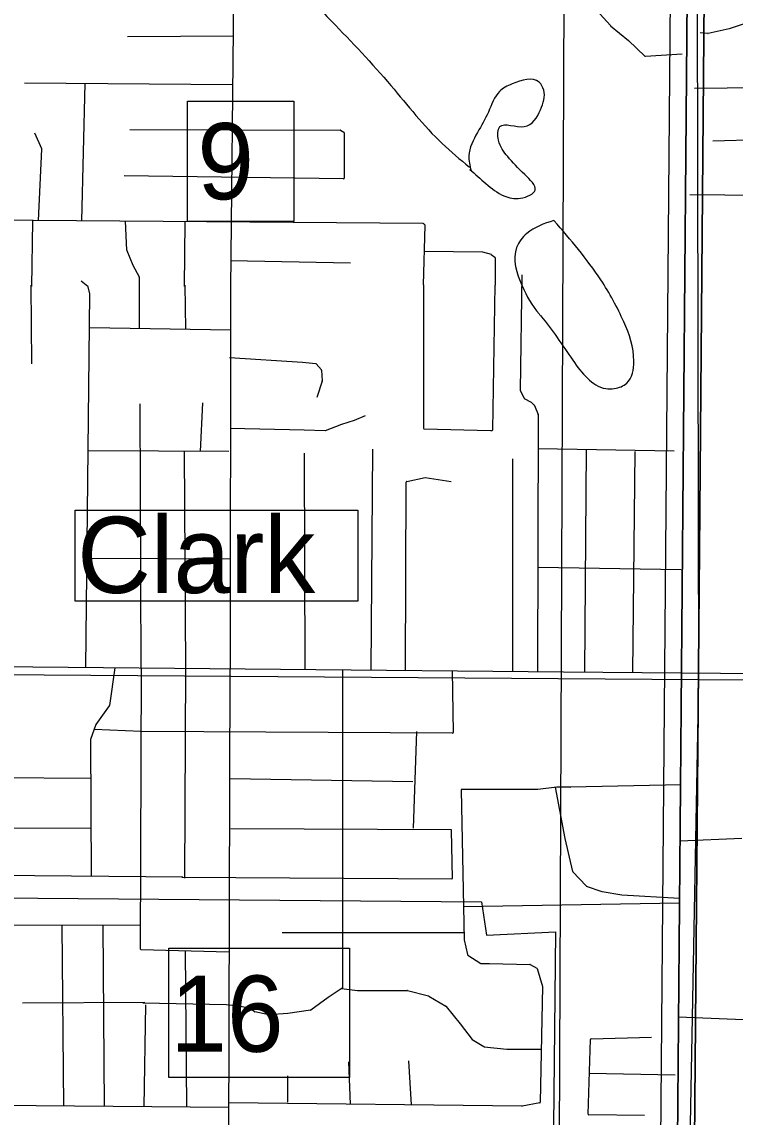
# Model space of a CAD drawing. Extents: x 408847 to 817539, y 923858 to 1151780.
# Drawn here: x 490621 to 494829, y 1064790 to 1071255 of the extents above; entities that cross this region are included whole.
import ezdxf

# ---------------------------------------------------------------- set-up
doc = ezdxf.new("R2010")
doc.units = 0
for name, color, linetype in [('County Route Divided Highway Outline and Fill', 7, 'Continuous'), ('County Routes Highway Center Lines', 7, 'Continuous'), ('Lakes and Ponds', 7, 'Continuous'), ('Level 43', 7, 'Continuous'), ('Local Roads Improved', 7, 'Continuous'), ('Local Roads Paved', 7, 'Continuous'), ('Masks for Road Features', 7, 'Continuous'), ('Masks for Text', 7, 'Continuous'), ('Narrow River Creek and Branch and Slough', 7, 'Continuous'), ('Quad Borders', 7, 'Continuous'), ('Section Lines', 7, 'Continuous'), ('State Routes Highway Center Lines', 7, 'Continuous')]:
    doc.layers.add(name, color=color, linetype=linetype)

msp = doc.modelspace()

# ---------------------------------------------------------------- linework, layer by layer
at = {"layer": 'County Route Divided Highway Outline and Fill'}
for p, q in [((494505.3, 1078336), (494302.9, 1054340.5)), ((494605.3, 1078335.2), (494402.6, 1054313.9)), ((494705.3, 1078334.3), (494502.5, 1054302.3)), ((494502.5, 1054302.3), (494705.3, 1078334.3))]:
    msp.add_line(p, q, dxfattribs=at)
at = {"layer": 'County Routes Highway Center Lines'}
msp.add_line((494402.6, 1054313.9), (494605.3, 1078335.2), dxfattribs=at)
at = {"layer": 'Lakes and Ponds'}
for p, q in [((493270.9, 1070377.4), (493263, 1070384.3)), ((493761.5, 1070081.2), (493758.9, 1070082.4))]:
    msp.add_line(p, q, dxfattribs=at)
for points in [[(493263, 1070384.3), (493359.1, 1070300.2), (493465.2, 1070228.1), (493563.3, 1070214.1), (493649.4, 1070262.2), (493587.4, 1070354.3), (493487.3, 1070460.4), (493433.2, 1070556.5), (493441.2, 1070636.6), (493585.4, 1070636.6), (493681.5, 1070736.7), (493699.5, 1070852.8), (493673.5, 1070898.9), (493513.3, 1070888.9), (493439.2, 1070844.8), (493373.1, 1070722.7), (493309.1, 1070602.5), (493257.7, 1070465), (493270.9, 1070377.4)], [(493758.9, 1070082.4), (493599.5, 1070005.9), (493539.9, 1069923.7), (493572.1, 1069697.5), (493672, 1069531.5), (493682.4, 1069519.2), (493871.8, 1069257.5), (494065.6, 1069090.6), (494116.3, 1069090.6), (494190, 1069122.9), (494231.5, 1069251.9), (494172.4, 1069484.5), (494036.5, 1069732.5), (493761.5, 1070081.2)]]:
    msp.add_spline(points, degree=3, dxfattribs=at)
at = {"layer": 'Local Roads Paved'}
for p, q in [((491869.3, 1071405.1), (491850.8, 1069684)), ((494011.4, 1071324.8), (494094, 1071233)), ((494094.4, 1071232.6), (494200.7, 1071144.8)), ((494668.3, 1071186.5), (494622.6, 1071191.1)), ((494793.9, 1071214.2), (494669.6, 1071186.6)), ((494876.8, 1071241.9), (494794.3, 1071214.3)), ((491243.6, 1071167.9), (491869.3, 1071172.5)), ((494200.9, 1071144.6), (494296.9, 1071053.2)), ((494299.9, 1071052.1), (494516, 1071065.9)), ((490636.4, 1070894.3), (491863.7, 1070884.9)), ((490974.6, 1070080.4), (490993.4, 1070891.6)), ((495049.6, 1070866.4), (494590.1, 1070861.8)), ((491257.5, 1070620.7), (492498.6, 1070616.1)), ((492500.6, 1070615.5), (492520.9, 1070603.3)), ((492522.9, 1070599.9), (492522.9, 1070332.6)), ((490737.9, 1070505.6), (490696.6, 1070597.5)), ((495049, 1070560.4), (494696.8, 1070551.1)), ((490719.2, 1070082.5), (490738.3, 1070503.8)), ((492518.8, 1070328.6), (491225, 1070347.1)), ((494562.3, 1070235.8), (495049.6, 1070231.2)), ((490686.7, 1070082.7), (489167, 1070101.3)), ((492989.4, 1070064.2), (490686.7, 1070082.7)), ((490682.7, 1070078.8), (490678.1, 1069693.2)), ((491229.7, 1070078.4), (491238.9, 1069907.2)), ((491582.1, 1070075.5), (491577.3, 1069693.2)), ((492991, 1069702.5), (493000.2, 1070053.2)), ((492999.1, 1070056.2), (492992.2, 1070063.1)), ((491239.2, 1069905.9), (491275.9, 1069818.6)), ((492996.3, 1069902), (493338.2, 1069897.3)), ((493339.1, 1069897.1), (493388.8, 1069883.6)), ((491852.5, 1069846.4), (492560, 1069832.4)), ((493390.3, 1069882.8), (493411.3, 1069866)), ((493412.8, 1069862.9), (493412.8, 1069701.3)), ((491276.1, 1069818.3), (491312.6, 1069749.8)), ((493570.4, 1069761.6), (493561.2, 1069080.8)), ((490673.4, 1069701.3), (490678.1, 1069237.5)), ((491010.7, 1069692.9), (490970.1, 1069724.5)), ((491313.1, 1069747.9), (491313.1, 1069693.2)), ((491581.9, 1069701.3), (491586.9, 1069441.1)), ((492991, 1069702.5), (492991, 1068856.6)), ((493399, 1068847.3), (493412.8, 1069701.3)), ((490997.5, 1067444.6), (491021.1, 1069649.8)), ((491021, 1069650.7), (491012.1, 1069690.6)), ((491313.1, 1069692), (491313.1, 1069445.8)), ((491850.8, 1069687.4), (491849.2, 1067436.4)), ((491021.1, 1069450.9), (491850.8, 1069436.5)), ((491846.1, 1069274.6), (492277.1, 1069246.8)), ((492277.3, 1069246.8), (492354.5, 1069237.7)), ((492357, 1069236.4), (492387.6, 1069201.5)), ((492388.5, 1069199.1), (492393, 1069136.3)), ((492392.8, 1069134.8), (492360.6, 1069038.1)), ((493561.6, 1069079), (493583.8, 1069034.6)), ((491323.9, 1067441.5), (491317.7, 1069001)), ((491674.5, 1068719.1), (491688.5, 1069005.7)), ((493585.4, 1069032.9), (493625.5, 1069010.6)), ((493626.4, 1069009.9), (493644, 1068992.3)), ((493644.9, 1068991), (493667.4, 1068936.9)), ((492583.3, 1068903.7), (492648, 1068931.5)), ((493667.8, 1068935.3), (493667.8, 1068903.7)), ((491850.2, 1068857.7), (492286.4, 1068848)), ((492412.4, 1068843.7), (492508.9, 1068880.4)), ((492509.1, 1068880.5), (492582.9, 1068903.6)), ((493667.8, 1068903.7), (493663.1, 1067419.1)), ((492286.5, 1068848), (492410.8, 1068843.4)), ((492994.9, 1068852.6), (493385, 1068843.4)), ((493385.1, 1068843.4), (493395, 1068843.4)), ((492689.7, 1068732.1), (492680.4, 1067428.5)), ((493667.2, 1068736.9), (494469.6, 1068722.8)), ((493950.5, 1068732.1), (493941.1, 1067416.7)), ((491841.5, 1068718.2), (491011.2, 1068722.8)), ((491577.3, 1068719.7), (491585.5, 1067439)), ((492286.5, 1068708.9), (492291.2, 1067432.2)), ((493514.8, 1068676.4), (493514.8, 1067420.5)), ((494237.9, 1068718.2), (494223, 1067414.6)), ((492884.4, 1067426.6), (492889, 1068538.7)), ((492892.2, 1068542.6), (492999.6, 1068565)), ((493001, 1068565), (493153.3, 1068541.9)), ((491849.6, 1068082.8), (491004.4, 1068087.6)), ((493667.8, 1068036.5), (494511.4, 1068022.6)), ((491168.9, 1067442.9), (491137.1, 1067220.5)), ((491323.9, 1067441.5), (491319.1, 1065784.4)), ((491585.5, 1067439), (491580.6, 1066201)), ((491839.3, 1063991.3), (491849.2, 1067436.4)), ((492511.8, 1067430.1), (492511.8, 1065553.9)), ((493159.4, 1067423.9), (493165.6, 1067060.3)), ((491136.4, 1067218.8), (491057.9, 1067107.9)), ((491057.4, 1067106.9), (491025.1, 1067019.3)), ((491323.8, 1067065.4), (491046.9, 1067078.6)), ((493161.6, 1067056.3), (491325.6, 1067065.6)), ((492932.1, 1066495.6), (492950.8, 1067065.6)), ((491024.9, 1067017.9), (491029.5, 1066211.2)), ((491026.2, 1066789.7), (489334.3, 1066799.1)), ((491848.7, 1066789.9), (492927.5, 1066771.2)), ((493212.4, 1066720.4), (493231, 1065837.2)), ((493665.1, 1066724.5), (493216.4, 1066724.5)), ((493777.2, 1066738.5), (493665.6, 1066724.5)), ((493768.1, 1066738.5), (493824.1, 1066434.9)), ((493856.8, 1066738.5), (493777.7, 1066738.5)), ((494510.6, 1066752.5), (493856.9, 1066738.5)), ((489254.9, 1066500.1), (491027.9, 1066495.3)), ((493152.4, 1066486.2), (491853.4, 1066490.9)), ((493160.9, 1066200.6), (493156.4, 1066482.3)), ((493824.1, 1066434.7), (493870.6, 1066239.6)), ((494868.8, 1066434.8), (494504.7, 1066418.3)), ((491571.3, 1066205.7), (489273.6, 1066229.1)), ((491563.8, 1066205.9), (493156.9, 1066196.6)), ((493871.6, 1066237.8), (493949.5, 1066155.2)), ((493951.1, 1066154.2), (494043.3, 1066121.9)), ((494044, 1066121.7), (494160.2, 1066103.1)), ((494160.6, 1066103.1), (494501.9, 1066082.7)), ((494501.7, 1066052.1), (493226.9, 1066031.8)), ((491319.5, 1065920.7), (489268.9, 1065925.4)), ((490856.8, 1065921.7), (490866.1, 1064855.3)), ((491109, 1064853), (491099.5, 1065921.2)), ((493226.4, 1065878.8), (492156.9, 1065878.8)), ((493231.1, 1065836.4), (493249.4, 1065749.6)), ((491323, 1065780.4), (491842.1, 1065766.5)), ((491594.6, 1064850.8), (491585.3, 1065771.2)), ((493251.1, 1065747.1), (493328.1, 1065697.3)), ((493330.3, 1065696.6), (493380.4, 1065696.6)), ((493380.5, 1065696.6), (493617.6, 1065692)), ((493619.5, 1065691.5), (493659.3, 1065669.4)), ((493661.1, 1065667), (493693.2, 1065561.7)), ((493693.3, 1065560.5), (493679.4, 1064877.6)), ((492427.7, 1065495.7), (492325.8, 1065421.6)), ((492510.1, 1065550.6), (492427.8, 1065495.8)), ((492507.3, 1065548.7), (492600.3, 1065537.8)), ((492600.8, 1065537.8), (492894.3, 1065537.8)), ((492895.3, 1065537.6), (493020.3, 1065505.2)), ((493021.4, 1065504.8), (493123, 1065444.7)), ((491347.1, 1065467.5), (490623.3, 1065462.8)), ((491825.1, 1065453.7), (491335, 1065463)), ((491342.4, 1064850.8), (491351.8, 1065453.5)), ((491899.9, 1065444.3), (491825.5, 1065453.6)), ((491969.1, 1065430.5), (491900.2, 1065444.3)), ((491992.7, 1065412.2), (491970.9, 1065429.7)), ((493124.1, 1065443.8), (493207.6, 1065341.6)), ((492076.9, 1065393.1), (491994.4, 1065411.4)), ((492189.5, 1065402.3), (492078.1, 1065393)), ((492324, 1065420.8), (492189.7, 1065402.3)), ((494496, 1065382.7), (495041.1, 1065360.2)), ((493207.7, 1065341.5), (493277.3, 1065248.7)), ((493278.4, 1065247.7), (493347, 1065206.5)), ((493962.5, 1064808.3), (493976.2, 1065249)), ((493980.1, 1065252.8), (494336, 1065262.1)), ((493348.7, 1065205.9), (493483, 1065192)), ((493483.4, 1065192), (493685.8, 1065192)), ((492547.3, 1065117.1), (492557.1, 1064866.6)), ((492902.2, 1065121.7), (492917.2, 1064862.7)), ((494476.1, 1065037.8), (493967, 1065047.2)), ((492187.7, 1065033), (492187.7, 1064878.8)), ((491842.1, 1064846.1), (490366.4, 1064860.1)), ((493571.6, 1064855.6), (491841.9, 1064874.4)), ((493676.1, 1064873.7), (493572.3, 1064855.7)), ((494293.9, 1064799.5), (493966.4, 1064804.1))]:
    msp.add_line(p, q, dxfattribs=at)
for centre, start, end in [((494097, 1071235.7), 221.97394, 230.42722), ((494668.7, 1071190.5), 264.28676, 282.53446), ((494793, 1071218.1), 282.53446, 288.44296), ((494198.1, 1071141.7), 46.38385, 50.42722), ((494299.6, 1071056.1), 226.38385, 273.65392), ((492498.6, 1070612.1), 59.02446, 89.78611), ((492518.9, 1070599.9), 360, 59.02446), ((490734.3, 1070504), 357.39865, 24.21776), ((492518.9, 1070332.6), 269.18116, 0), ((490686.7, 1070078.7), 89.53959, 179.31826), ((492989.4, 1070060.2), 44.98665, 89.53959), ((492996.2, 1070053.3), 358.49327, 44.98665), ((491242.9, 1069907.5), 183.09262, 202.82411), ((493338.1, 1069893.3), 74.7381, 89.20391), ((493387.8, 1069879.7), 51.32717, 74.7381), ((493408.8, 1069862.9), 359.99973, 51.32717), ((491279.6, 1069820.2), 202.82411, 208.0614), ((491309.1, 1069747.9), 0, 28.0614), ((491008.2, 1069689.7), 12.52315, 52.11208), ((491017.1, 1069649.8), 359.38817, 12.52315), ((492276.8, 1069242.8), 83.28706, 86.3069), ((492354, 1069233.8), 41.17269, 83.28706), ((492384.6, 1069198.8), 4.08372, 41.17269), ((492389, 1069136), 341.57306, 4.08372), ((493565.2, 1069080.8), 179.22088, 206.55437), ((493587.3, 1069036.4), 206.55437, 240.93406), ((493623.6, 1069007.1), 44.98665, 60.93406), ((493641.2, 1068989.5), 22.61039, 44.98665), ((493663.8, 1068935.3), 0, 22.61039), ((492510.3, 1068876.7), 107.36163, 110.86334), ((492581.7, 1068907.4), 287.36163, 293.20826), ((492995, 1068856.6), 179.99995, 268.65148), ((493663.8, 1068903.7), 359.81877, 0), ((492286.4, 1068844), 87.87792, 88.72638), ((492411, 1068847.4), 267.87792, 290.86334), ((493385.1, 1068847.4), 268.65148, 270), ((493395, 1068847.4), 270, 359.07139), ((492893, 1068538.7), 101.77362, 179.76138), ((493000.4, 1068561.1), 81.3804, 101.77362), ((491133.1, 1067221.1), 324.70138, 351.87363), ((491061.1, 1067105.6), 144.70138, 159.7838), ((493161.6, 1067060.3), 269.70903, 0.97057), ((491028.9, 1067018), 159.7838, 180.32725), ((493216.4, 1066720.5), 90, 181.20549), ((493665.1, 1066728.5), 270, 277.1283), ((493777.7, 1066734.5), 90, 97.1283), ((493856.8, 1066742.5), 270, 271.22815), ((493152.4, 1066482.2), 0.92362, 89.79454), ((493828, 1066435.7), 190.45515, 193.38648), ((493874.5, 1066240.6), 193.38648, 223.3501), ((493156.9, 1066200.6), 269.66478, 0.92362), ((493952.5, 1066158), 223.3501, 250.70163), ((494044.6, 1066125.7), 250.70163, 260.90556), ((494160.8, 1066107.1), 260.90556, 266.58182), ((493235, 1065837.2), 181.20549, 191.88328), ((491323.1, 1065784.4), 179.83304, 268.46494), ((493253.3, 1065750.5), 191.88328, 237.08258), ((493330.3, 1065700.6), 237.08258, 270), ((493380.4, 1065692.6), 88.87617, 90), ((493617.6, 1065688), 60.93406, 88.87617), ((493657.3, 1065665.9), 16.92008, 60.93406), ((493689.3, 1065560.6), 358.83141, 16.92008), ((492430.1, 1065492.4), 123.70239, 126.04007), ((492507.8, 1065553.9), 303.70239, 0), ((492600.8, 1065541.8), 263.28707, 270), ((492894.3, 1065533.8), 75.45906, 90), ((493019.3, 1065501.3), 59.40908, 75.45906), ((491825, 1065449.7), 82.8717, 88.90828), ((491899.4, 1065440.4), 78.68493, 82.8717), ((491968.4, 1065426.6), 51.32717, 78.68493), ((493121, 1065441.2), 39.27633, 59.40908), ((491995.2, 1065415.3), 231.32717, 257.46554), ((492077.8, 1065397), 257.46554, 274.76585), ((492189.2, 1065406.2), 274.76585, 277.85693), ((492323.5, 1065424.8), 277.85693, 306.04007), ((493204.5, 1065339.1), 36.85709, 39.27633), ((493280.5, 1065251.1), 216.85709, 239.02447), ((493980.2, 1065248.8), 91.48856, 178.21092), ((493349.1, 1065209.9), 239.02447, 264.09113), ((493483.4, 1065196), 264.09113, 270), ((493571.6, 1064859.6), 269.37864, 279.87031), ((493675.4, 1064877.7), 279.87031, 358.83141), ((493966.5, 1064808.1), 178.21092, 269.19269)]:
    msp.add_arc(centre, 4, start, end, dxfattribs=at)
at = {"layer": 'Masks for Road Features'}
msp.add_lwpolyline([(490934.8, 1068372.1), (492603, 1068372.1), (492603, 1067835.6), (490934.8, 1067835.6)], close=True, dxfattribs=at)
at = {"layer": 'Masks for Text'}
for points in [[(491597.9, 1070787.1), (492225.7, 1070787.1), (492225.7, 1070076.8), (491597.9, 1070076.8)], [(491488.7, 1065788.2), (492553.3, 1065788.2), (492553.3, 1065023.4), (491488.7, 1065023.4)]]:
    msp.add_lwpolyline(points, close=True, dxfattribs=at)
at = {"layer": 'Narrow River Creek and Branch and Slough'}
for p, q in [((489226.6, 1066095.5), (493333.1, 1066061.5)), ((493333.1, 1066061.5), (493363.1, 1065863.3)), ((493363.1, 1065863.3), (493769.6, 1065883.4)), ((493769.6, 1065883.4), (493757.5, 1064738.1))]:
    msp.add_line(p, q, dxfattribs=at)
msp.add_spline([(487362.5, 1076985.5), (487416.6, 1077161.7), (487644.9, 1077275.8), (487839.1, 1077193.7), (487985.2, 1077143.7), (488229.5, 1077131.7), (488383.7, 1077155.7), (488565.9, 1077213.8), (488792.1, 1077123.7), (488996.3, 1076815.3), (489064.4, 1076434.9), (489132.5, 1076068.5), (489254.6, 1075684.1), (489354.7, 1075375.8), (489559, 1074957.3), (489723.1, 1074628.9), (489943.4, 1074400.7), (490203.7, 1074130.4), (490532, 1073798), (490892.4, 1073369.6), (491252.8, 1072827), (491467, 1072462.6), (491693.3, 1072082.2), (492011.6, 1071713.8), (492448.1, 1071259.3), (492798.5, 1070878.8), (493100.8, 1070536.5), (493261, 1070398.3)], degree=3, dxfattribs=at)
at = {"layer": 'Quad Borders'}
msp.add_line((493776.8, 1060493), (493958.9, 1105932.5), dxfattribs=at)
msp.add_line((493776.8, 1060493), (493958.9, 1105932.5), dxfattribs=at)
at = {"layer": 'Section Lines'}
for p, q in [((494603.7, 1072756.6), (494612.2, 1067371.5)), ((494612.2, 1067371.5), (489214.7, 1067410.8)), ((494612.2, 1067371.5), (494510.6, 1061829.6)), ((499928.3, 1067332.9), (494612.2, 1067371.5))]:
    msp.add_line(p, q, dxfattribs=at)
at = {"layer": 'State Routes Highway Center Lines'}
for p, q in [((489732.9, 1067456.6), (493817, 1067417.7)), ((493817, 1067417.7), (507899, 1067312.8))]:
    msp.add_line(p, q, dxfattribs=at)

# ---------------------------------------------------------------- texts
at = {"layer": 'Level 43'}
for s, rotation, p in [('9', 0.00054, (491655.8, 1070207.7)), ('16', 0.00053, (491495.9, 1065175.9))]:
    msp.add_text(s, height=450, rotation=rotation, dxfattribs=at).set_placement(p)
at = {"layer": 'Local Roads Improved'}
msp.add_text('Clark', height=450, rotation=0.00054, dxfattribs=at).set_placement((490947.2, 1067883.8))

doc.saveas('drawing.dxf')
